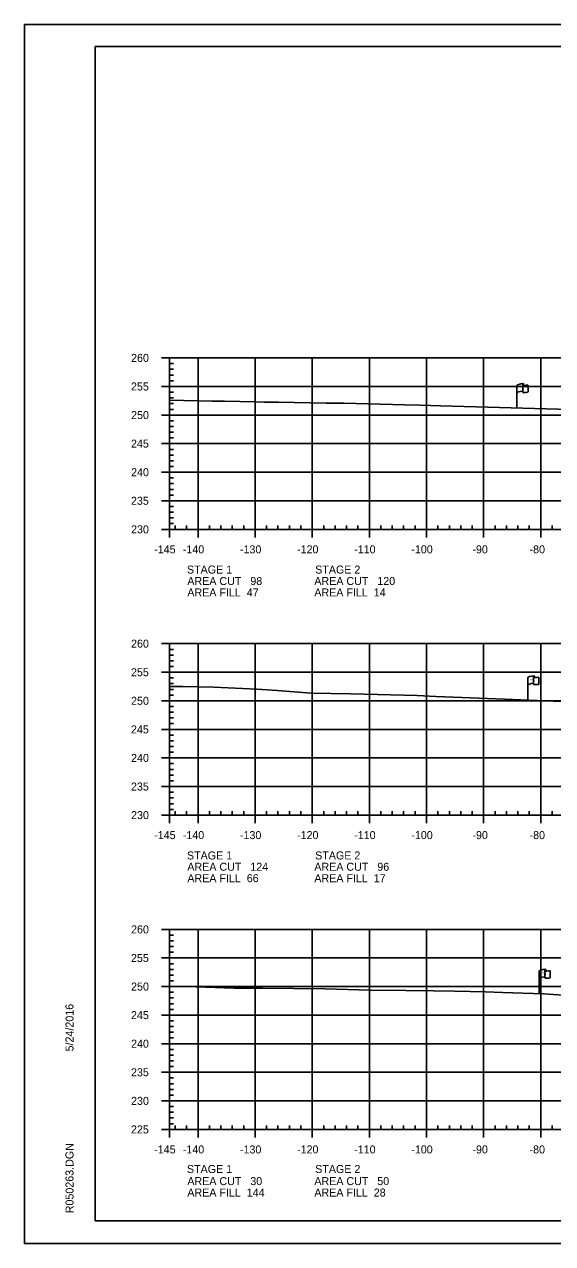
# Model space of a CAD drawing. Extents: x 1365647 to 1367999, y 387113 to 400173.
# Drawn here: x 1365723.7 to 1365816.2, y 396332.9 to 396546.3 of the extents above; entities that cross this region are included whole.
import ezdxf

# ---------------------------------------------------------------- set-up
doc = ezdxf.new("R2010")
doc.units = 0
for name, color, linetype in [('E_Existing ROW', 7, 'Continuous'), ('R_Axis', 7, 'Continuous'), ('R_Axis Annot', 7, 'Continuous'), ('R_Border', 7, 'Continuous'), ('R_Exist Surface', 7, 'Continuous'), ('R_Grid', 7, 'Continuous'), ('R_No Plot', 7, 'Continuous')]:
    doc.layers.add(name, color=color, linetype=linetype)

msp = doc.modelspace()

# ---------------------------------------------------------------- linework, layer by layer
at = {"layer": 'E_Existing ROW'}
for p, q in [((1365809.93, 396479.14), (1365809.93, 396483.09)), ((1365810.93, 396483.19), (1365810.93, 396483.17)), ((1365810.93, 396483.17), (1365810.93, 396481.95)), ((1365811.1, 396483.34), (1365811.1, 396483.1)), ((1365811.87, 396483.15), (1365811.87, 396481.91)), ((1365811.83, 396428.01), (1365811.83, 396431.96)), ((1365812.82, 396432.06), (1365812.82, 396432.04)), ((1365812.82, 396432.04), (1365812.82, 396430.82)), ((1365812.99, 396432.21), (1365812.99, 396431.97)), ((1365813.76, 396432.02), (1365813.76, 396430.78)), ((1365813.82, 396376.65), (1365813.82, 396380.6)), ((1365814.82, 396380.7), (1365814.82, 396380.68)), ((1365814.82, 396380.68), (1365814.82, 396379.46)), ((1365814.98, 396380.85), (1365814.98, 396380.61)), ((1365815.75, 396380.66), (1365815.75, 396379.42))]:
    msp.add_line(p, q, dxfattribs=at)
for centre, radius, start, end in [((1365811.01, 396483.19), 0.078, 88.6458, 274.2828), ((1365811.01, 396481.95), 0.0783, 180, 273.9564), ((1365811.02, 396483.34), 0.0783, 263.0712, 93.9564), ((1365812.9, 396432.06), 0.078, 88.6458, 274.2828), ((1365812.9, 396430.82), 0.0783, 180, 273.9564), ((1365812.91, 396432.21), 0.0783, 263.0712, 93.9564), ((1365814.89, 396380.7), 0.078, 88.6458, 274.2828), ((1365814.89, 396379.46), 0.0783, 180, 273.9564), ((1365814.9, 396380.85), 0.0783, 263.0712, 93.9564)]:
    msp.add_arc(centre, radius, start, end, dxfattribs=at)
for centre, major_axis, ratio, start_param, end_param in [((1365811.52, 396483.13), (-1.58, -0.04), 0.19887, 5.030368, 6.283185), ((1365811.51, 396481.82), (-1.58, -0.04), 0.19887, 5.083035, 6.194897), ((1365812.22, 396483.25), (-1.23, -0.13), 0.052933, 0.159456, 1.268315), ((1365812.22, 396482.01), (-1.23, -0.13), 0.052933, 0.159456, 1.268315), ((1365813.41, 396432.01), (-1.58, -0.04), 0.19887, 5.030368, 6.283185), ((1365813.4, 396430.69), (-1.58, -0.04), 0.19887, 5.083035, 6.194897), ((1365814.11, 396432.12), (-1.23, -0.13), 0.052933, 0.159456, 1.268315), ((1365814.11, 396430.88), (-1.23, -0.13), 0.052933, 0.159456, 1.268315), ((1365815.4, 396380.64), (-1.58, -0.04), 0.19887, 5.030368, 6.283185), ((1365815.4, 396379.33), (-1.58, -0.04), 0.19887, 5.083035, 6.194897), ((1365816.11, 396380.76), (-1.23, -0.13), 0.052933, 0.159456, 1.268315), ((1365816.11, 396379.52), (-1.23, -0.13), 0.052933, 0.159456, 1.268315)]:
    msp.add_ellipse(centre, major_axis=major_axis, ratio=ratio, start_param=start_param, end_param=end_param, dxfattribs=at)
at = {"layer": 'R_Axis'}
for p, q in [((1365747.69, 396487.91), (1365749.09, 396487.91)), ((1365749.09, 396457.91), (1365749.09, 396487.91)), ((1365749.09, 396486.91), (1365749.79, 396486.91)), ((1365749.09, 396485.91), (1365749.79, 396485.91)), ((1365749.09, 396484.91), (1365749.79, 396484.91)), ((1365749.09, 396483.91), (1365749.79, 396483.91)), ((1365747.69, 396482.91), (1365749.09, 396482.91)), ((1365749.09, 396481.91), (1365749.79, 396481.91)), ((1365749.09, 396480.91), (1365749.79, 396480.91)), ((1365749.09, 396479.91), (1365749.79, 396479.91)), ((1365747.69, 396477.91), (1365749.09, 396477.91)), ((1365749.09, 396478.91), (1365749.79, 396478.91)), ((1365749.09, 396476.91), (1365749.79, 396476.91)), ((1365749.09, 396475.91), (1365749.79, 396475.91)), ((1365749.09, 396474.91), (1365749.79, 396474.91)), ((1365749.09, 396473.91), (1365749.79, 396473.91)), ((1365747.69, 396472.91), (1365749.09, 396472.91)), ((1365749.09, 396471.91), (1365749.79, 396471.91)), ((1365749.09, 396470.91), (1365749.79, 396470.91)), ((1365749.09, 396469.91), (1365749.79, 396469.91)), ((1365749.09, 396468.91), (1365749.79, 396468.91)), ((1365747.69, 396467.91), (1365749.09, 396467.91)), ((1365749.09, 396466.91), (1365749.79, 396466.91)), ((1365749.09, 396465.91), (1365749.79, 396465.91)), ((1365749.09, 396464.91), (1365749.79, 396464.91)), ((1365747.69, 396462.91), (1365749.09, 396462.91)), ((1365749.09, 396463.91), (1365749.79, 396463.91)), ((1365749.09, 396461.91), (1365749.79, 396461.91)), ((1365749.09, 396460.91), (1365749.79, 396460.91)), ((1365749.09, 396459.91), (1365749.79, 396459.91)), ((1365749.09, 396458.91), (1365749.79, 396458.91)), ((1365749.09, 396457.91), (1365749.09, 396458.61)), ((1365750.09, 396457.91), (1365750.09, 396458.61)), ((1365752.09, 396457.91), (1365752.09, 396458.61)), ((1365756.09, 396457.91), (1365756.09, 396458.61)), ((1365758.09, 396457.91), (1365758.09, 396458.61)), ((1365760.09, 396457.91), (1365760.09, 396458.61)), ((1365762.09, 396457.91), (1365762.09, 396458.61)), ((1365766.09, 396457.91), (1365766.09, 396458.61)), ((1365768.09, 396457.91), (1365768.09, 396458.61)), ((1365770.09, 396457.91), (1365770.09, 396458.61)), ((1365772.09, 396457.91), (1365772.09, 396458.61)), ((1365776.09, 396457.91), (1365776.09, 396458.61)), ((1365778.09, 396457.91), (1365778.09, 396458.61)), ((1365780.09, 396457.91), (1365780.09, 396458.61)), ((1365782.09, 396457.91), (1365782.09, 396458.61)), ((1365786.09, 396457.91), (1365786.09, 396458.61)), ((1365788.09, 396457.91), (1365788.09, 396458.61)), ((1365790.09, 396457.91), (1365790.09, 396458.61)), ((1365792.09, 396457.91), (1365792.09, 396458.61)), ((1365796.09, 396457.91), (1365796.09, 396458.61)), ((1365798.09, 396457.91), (1365798.09, 396458.61)), ((1365800.09, 396457.91), (1365800.09, 396458.61)), ((1365802.09, 396457.91), (1365802.09, 396458.61)), ((1365806.09, 396457.91), (1365806.09, 396458.61)), ((1365808.09, 396457.91), (1365808.09, 396458.61)), ((1365810.09, 396457.91), (1365810.09, 396458.61)), ((1365812.09, 396457.91), (1365812.09, 396458.61)), ((1365816.09, 396457.91), (1365816.09, 396458.61)), ((1365747.69, 396457.91), (1365749.09, 396457.91)), ((1365749.09, 396457.91), (1366039.09, 396457.91)), ((1365749.09, 396456.51), (1365749.09, 396457.91)), ((1365754.09, 396456.51), (1365754.09, 396457.91)), ((1365764.09, 396456.51), (1365764.09, 396457.91)), ((1365774.09, 396456.51), (1365774.09, 396457.91)), ((1365784.09, 396456.51), (1365784.09, 396457.91)), ((1365794.09, 396456.51), (1365794.09, 396457.91)), ((1365804.09, 396456.51), (1365804.09, 396457.91)), ((1365814.09, 396456.51), (1365814.09, 396457.91)), ((1365747.69, 396437.91), (1365749.09, 396437.91)), ((1365749.09, 396407.91), (1365749.09, 396437.91)), ((1365749.09, 396436.91), (1365749.79, 396436.91)), ((1365749.09, 396435.91), (1365749.79, 396435.91)), ((1365749.09, 396434.91), (1365749.79, 396434.91)), ((1365747.69, 396432.91), (1365749.09, 396432.91)), ((1365749.09, 396433.91), (1365749.79, 396433.91)), ((1365749.09, 396431.91), (1365749.79, 396431.91)), ((1365749.09, 396430.91), (1365749.79, 396430.91)), ((1365749.09, 396429.91), (1365749.79, 396429.91)), ((1365749.09, 396428.91), (1365749.79, 396428.91)), ((1365747.69, 396427.91), (1365749.09, 396427.91)), ((1365749.09, 396426.91), (1365749.79, 396426.91)), ((1365749.09, 396425.91), (1365749.79, 396425.91)), ((1365749.09, 396424.91), (1365749.79, 396424.91)), ((1365747.69, 396422.91), (1365749.09, 396422.91)), ((1365749.09, 396423.91), (1365749.79, 396423.91)), ((1365749.09, 396421.91), (1365749.79, 396421.91)), ((1365749.09, 396420.91), (1365749.79, 396420.91)), ((1365749.09, 396419.91), (1365749.79, 396419.91)), ((1365747.69, 396417.91), (1365749.09, 396417.91)), ((1365749.09, 396418.91), (1365749.79, 396418.91)), ((1365749.09, 396416.91), (1365749.79, 396416.91)), ((1365749.09, 396415.91), (1365749.79, 396415.91)), ((1365749.09, 396414.91), (1365749.79, 396414.91)), ((1365749.09, 396413.91), (1365749.79, 396413.91)), ((1365747.69, 396412.91), (1365749.09, 396412.91)), ((1365749.09, 396411.91), (1365749.79, 396411.91)), ((1365749.09, 396410.91), (1365749.79, 396410.91)), ((1365749.09, 396409.91), (1365749.79, 396409.91)), ((1365747.69, 396407.91), (1365749.09, 396407.91)), ((1365749.09, 396408.91), (1365749.79, 396408.91)), ((1365749.09, 396407.91), (1365749.09, 396408.61)), ((1365749.09, 396407.91), (1366039.09, 396407.91)), ((1365749.09, 396406.51), (1365749.09, 396407.91)), ((1365750.09, 396407.91), (1365750.09, 396408.61)), ((1365752.09, 396407.91), (1365752.09, 396408.61)), ((1365754.09, 396406.51), (1365754.09, 396407.91)), ((1365756.09, 396407.91), (1365756.09, 396408.61)), ((1365758.09, 396407.91), (1365758.09, 396408.61)), ((1365760.09, 396407.91), (1365760.09, 396408.61)), ((1365762.09, 396407.91), (1365762.09, 396408.61)), ((1365764.09, 396406.51), (1365764.09, 396407.91)), ((1365766.09, 396407.91), (1365766.09, 396408.61)), ((1365768.09, 396407.91), (1365768.09, 396408.61)), ((1365770.09, 396407.91), (1365770.09, 396408.61)), ((1365772.09, 396407.91), (1365772.09, 396408.61)), ((1365774.09, 396406.51), (1365774.09, 396407.91)), ((1365776.09, 396407.91), (1365776.09, 396408.61)), ((1365778.09, 396407.91), (1365778.09, 396408.61)), ((1365780.09, 396407.91), (1365780.09, 396408.61)), ((1365782.09, 396407.91), (1365782.09, 396408.61)), ((1365784.09, 396406.51), (1365784.09, 396407.91)), ((1365786.09, 396407.91), (1365786.09, 396408.61)), ((1365788.09, 396407.91), (1365788.09, 396408.61)), ((1365790.09, 396407.91), (1365790.09, 396408.61)), ((1365792.09, 396407.91), (1365792.09, 396408.61)), ((1365794.09, 396406.51), (1365794.09, 396407.91)), ((1365796.09, 396407.91), (1365796.09, 396408.61)), ((1365798.09, 396407.91), (1365798.09, 396408.61)), ((1365800.09, 396407.91), (1365800.09, 396408.61)), ((1365802.09, 396407.91), (1365802.09, 396408.61)), ((1365804.09, 396406.51), (1365804.09, 396407.91)), ((1365806.09, 396407.91), (1365806.09, 396408.61)), ((1365808.09, 396407.91), (1365808.09, 396408.61)), ((1365810.09, 396407.91), (1365810.09, 396408.61)), ((1365812.09, 396407.91), (1365812.09, 396408.61)), ((1365814.09, 396406.51), (1365814.09, 396407.91)), ((1365816.09, 396407.91), (1365816.09, 396408.61)), ((1365747.69, 396387.91), (1365749.09, 396387.91)), ((1365749.09, 396352.91), (1365749.09, 396387.91)), ((1365749.09, 396386.91), (1365749.79, 396386.91)), ((1365749.09, 396385.91), (1365749.79, 396385.91)), ((1365749.09, 396384.91), (1365749.79, 396384.91)), ((1365749.09, 396383.91), (1365749.79, 396383.91)), ((1365747.69, 396382.91), (1365749.09, 396382.91)), ((1365749.09, 396381.91), (1365749.79, 396381.91)), ((1365749.09, 396380.91), (1365749.79, 396380.91)), ((1365749.09, 396379.91), (1365749.79, 396379.91)), ((1365747.69, 396377.91), (1365749.09, 396377.91)), ((1365749.09, 396378.91), (1365749.79, 396378.91)), ((1365749.09, 396376.91), (1365749.79, 396376.91)), ((1365749.09, 396375.91), (1365749.79, 396375.91)), ((1365749.09, 396374.91), (1365749.79, 396374.91)), ((1365747.69, 396372.91), (1365749.09, 396372.91)), ((1365749.09, 396373.91), (1365749.79, 396373.91)), ((1365749.09, 396371.91), (1365749.79, 396371.91)), ((1365749.09, 396370.91), (1365749.79, 396370.91)), ((1365749.09, 396369.91), (1365749.79, 396369.91)), ((1365749.09, 396368.91), (1365749.79, 396368.91)), ((1365747.69, 396367.91), (1365749.09, 396367.91)), ((1365749.09, 396366.91), (1365749.79, 396366.91)), ((1365749.09, 396365.91), (1365749.79, 396365.91)), ((1365749.09, 396364.91), (1365749.79, 396364.91)), ((1365747.69, 396362.91), (1365749.09, 396362.91)), ((1365749.09, 396363.91), (1365749.79, 396363.91)), ((1365749.09, 396361.91), (1365749.79, 396361.91)), ((1365749.09, 396360.91), (1365749.79, 396360.91)), ((1365747.69, 396357.91), (1365749.09, 396357.91)), ((1365749.09, 396359.91), (1365749.79, 396359.91)), ((1365749.09, 396358.91), (1365749.79, 396358.91)), ((1365749.09, 396356.91), (1365749.79, 396356.91)), ((1365749.09, 396355.91), (1365749.79, 396355.91)), ((1365749.09, 396354.91), (1365749.79, 396354.91)), ((1365749.09, 396353.91), (1365749.79, 396353.91)), ((1365749.09, 396352.91), (1365749.09, 396353.61)), ((1365750.09, 396352.91), (1365750.09, 396353.61)), ((1365752.09, 396352.91), (1365752.09, 396353.61)), ((1365756.09, 396352.91), (1365756.09, 396353.61)), ((1365758.09, 396352.91), (1365758.09, 396353.61)), ((1365760.09, 396352.91), (1365760.09, 396353.61)), ((1365762.09, 396352.91), (1365762.09, 396353.61)), ((1365766.09, 396352.91), (1365766.09, 396353.61)), ((1365768.09, 396352.91), (1365768.09, 396353.61)), ((1365770.09, 396352.91), (1365770.09, 396353.61)), ((1365772.09, 396352.91), (1365772.09, 396353.61)), ((1365776.09, 396352.91), (1365776.09, 396353.61)), ((1365778.09, 396352.91), (1365778.09, 396353.61)), ((1365780.09, 396352.91), (1365780.09, 396353.61)), ((1365782.09, 396352.91), (1365782.09, 396353.61)), ((1365786.09, 396352.91), (1365786.09, 396353.61)), ((1365788.09, 396352.91), (1365788.09, 396353.61)), ((1365790.09, 396352.91), (1365790.09, 396353.61)), ((1365792.09, 396352.91), (1365792.09, 396353.61)), ((1365796.09, 396352.91), (1365796.09, 396353.61)), ((1365798.09, 396352.91), (1365798.09, 396353.61)), ((1365800.09, 396352.91), (1365800.09, 396353.61)), ((1365802.09, 396352.91), (1365802.09, 396353.61)), ((1365806.09, 396352.91), (1365806.09, 396353.61)), ((1365808.09, 396352.91), (1365808.09, 396353.61)), ((1365810.09, 396352.91), (1365810.09, 396353.61)), ((1365812.09, 396352.91), (1365812.09, 396353.61)), ((1365816.09, 396352.91), (1365816.09, 396353.61)), ((1365747.69, 396352.91), (1365749.09, 396352.91)), ((1365749.09, 396352.91), (1366039.09, 396352.91)), ((1365749.09, 396351.51), (1365749.09, 396352.91)), ((1365754.09, 396351.51), (1365754.09, 396352.91)), ((1365764.09, 396351.51), (1365764.09, 396352.91)), ((1365774.09, 396351.51), (1365774.09, 396352.91)), ((1365784.09, 396351.51), (1365784.09, 396352.91)), ((1365794.09, 396351.51), (1365794.09, 396352.91)), ((1365804.09, 396351.51), (1365804.09, 396352.91)), ((1365814.09, 396351.51), (1365814.09, 396352.91))]:
    msp.add_line(p, q, dxfattribs=at)
at = {"layer": 'R_Border'}
for p, q in [((1365736.09, 396542.37), (1366052.27, 396542.37)), ((1365736.09, 396336.91), (1365736.09, 396542.37)), ((1365736.09, 396336.91), (1365736.09, 396336.91)), ((1366052.27, 396336.91), (1365736.09, 396336.91))]:
    msp.add_line(p, q, dxfattribs=at)
at = {"layer": 'R_Exist Surface'}
for points in [[(1365749.09, 396480.54), (1365756.52, 396480.36), (1365758.74, 396480.31), (1365764.11, 396480.22), (1365765.71, 396480.19), (1365768.12, 396480.16), (1365776.55, 396480.01), (1365779.64, 396479.98), (1365790.23, 396479.68), (1365792.99, 396479.65), (1365796.61, 396479.5), (1365823.27, 396478.78)], [(1365749.09, 396430.44), (1365751.45, 396430.4), (1365756.87, 396430.28), (1365764.39, 396429.96), (1365767.92, 396429.73), (1365773.89, 396429.26), (1365780.83, 396429.1), (1365792.44, 396428.84), (1365795.73, 396428.69), (1365806.27, 396428.23), (1365823.53, 396427.56)], [(1365749.09, 396377.99), (1365753.68, 396377.85), (1365760.39, 396377.65), (1365765.37, 396377.61), (1365776.33, 396377.5), (1365784.23, 396377.3), (1365790.5, 396377.23), (1365795.34, 396377.15), (1365799, 396377.11), (1365804.43, 396376.99), (1365807.37, 396376.88), (1365814.57, 396376.62), (1365828.35, 396375.73)]]:
    msp.add_lwpolyline(points, dxfattribs=at)
at = {"layer": 'R_Grid'}
for p, q in [((1365749.09, 396487.91), (1366039.09, 396487.91)), ((1365749.09, 396457.91), (1365749.09, 396487.91)), ((1365754.09, 396457.91), (1365754.09, 396487.91)), ((1365764.09, 396457.91), (1365764.09, 396487.91)), ((1365774.09, 396457.91), (1365774.09, 396487.91)), ((1365784.09, 396457.91), (1365784.09, 396487.91)), ((1365794.09, 396457.91), (1365794.09, 396487.91)), ((1365804.09, 396457.91), (1365804.09, 396487.91)), ((1365814.09, 396457.91), (1365814.09, 396487.91)), ((1365749.09, 396482.91), (1366039.09, 396482.91)), ((1365749.09, 396477.91), (1366039.09, 396477.91)), ((1365749.09, 396472.91), (1366039.09, 396472.91)), ((1365749.09, 396467.91), (1366039.09, 396467.91)), ((1365749.09, 396462.91), (1366039.09, 396462.91)), ((1365749.09, 396457.91), (1366039.09, 396457.91)), ((1365749.09, 396437.91), (1366039.09, 396437.91)), ((1365749.09, 396407.91), (1365749.09, 396437.91)), ((1365754.09, 396407.91), (1365754.09, 396437.91)), ((1365764.09, 396407.91), (1365764.09, 396437.91)), ((1365774.09, 396407.91), (1365774.09, 396437.91)), ((1365784.09, 396407.91), (1365784.09, 396437.91)), ((1365794.09, 396407.91), (1365794.09, 396437.91)), ((1365804.09, 396407.91), (1365804.09, 396437.91)), ((1365814.09, 396407.91), (1365814.09, 396437.91)), ((1365749.09, 396432.91), (1366039.09, 396432.91)), ((1365749.09, 396427.91), (1366039.09, 396427.91)), ((1365749.09, 396422.91), (1366039.09, 396422.91)), ((1365749.09, 396417.91), (1366039.09, 396417.91)), ((1365749.09, 396412.91), (1366039.09, 396412.91)), ((1365749.09, 396407.91), (1366039.09, 396407.91)), ((1365749.09, 396387.91), (1366039.09, 396387.91)), ((1365749.09, 396352.91), (1365749.09, 396387.91)), ((1365754.09, 396352.91), (1365754.09, 396387.91)), ((1365764.09, 396352.91), (1365764.09, 396387.91)), ((1365774.09, 396352.91), (1365774.09, 396387.91)), ((1365784.09, 396352.91), (1365784.09, 396387.91)), ((1365794.09, 396352.91), (1365794.09, 396387.91)), ((1365804.09, 396352.91), (1365804.09, 396387.91)), ((1365814.09, 396352.91), (1365814.09, 396387.91)), ((1365749.09, 396382.91), (1366039.09, 396382.91)), ((1365749.09, 396377.91), (1366039.09, 396377.91)), ((1365749.09, 396372.91), (1366039.09, 396372.91)), ((1365749.09, 396367.91), (1366039.09, 396367.91)), ((1365749.09, 396362.91), (1366039.09, 396362.91)), ((1365749.09, 396357.91), (1366039.09, 396357.91)), ((1365749.09, 396352.91), (1366039.09, 396352.91))]:
    msp.add_line(p, q, dxfattribs=at)
at = {"layer": 'R_No Plot'}
for p, q in [((1365723.69, 396546.27), (1366057.03, 396546.27)), ((1365723.69, 396332.93), (1366057.03, 396332.93))]:
    msp.add_line(p, q, dxfattribs=at)
msp.add_lwpolyline([(1365723.69, 396546.27), (1366057.03, 396546.27), (1366057.03, 396332.93), (1365723.69, 396332.93)], close=True, dxfattribs=at)

# ---------------------------------------------------------------- texts
at = {"layer": 'E_Existing ROW'}
for s, height, rotation, p in [('R ', 0.2, 9.9884, (1365810.45, 396482.59)), (' O', 0.2, 9.9884, (1365810.6, 396482.64)), ('W', 0.2, 351.1788, (1365810.93, 396482.47)), ('DWB 11-9-07', 0.001, 90, (1365811.1, 396483.1)), ('DWB 11-9-07', 0.001, 5.0717, (1365811.85, 396481.91)), ('DWB 11-9-07', 0.001, 90, (1365809.93, 396479.14)), ('R ', 0.2, 9.9884, (1365812.34, 396431.46)), (' O', 0.2, 9.9884, (1365812.49, 396431.51)), ('W', 0.2, 351.1788, (1365812.82, 396431.34)), ('DWB 11-9-07', 0.001, 90, (1365812.99, 396431.97)), ('DWB 11-9-07', 0.001, 5.0717, (1365813.75, 396430.78)), ('DWB 11-9-07', 0.001, 90, (1365811.82, 396428.01)), ('R ', 0.2, 9.9884, (1365814.34, 396380.1)), (' O', 0.2, 9.9884, (1365814.48, 396380.15)), ('W', 0.2, 351.1788, (1365814.81, 396379.98)), ('DWB 11-9-07', 0.001, 90, (1365814.98, 396380.61)), ('DWB 11-9-07', 0.001, 5.0717, (1365815.74, 396379.42)), ('DWB 11-9-07', 0.001, 90, (1365813.82, 396376.65))]:
    msp.add_text(s, height=height, rotation=rotation, dxfattribs=at).set_placement(p)
at = {"layer": 'R_Axis Annot'}
for s, p in [('260', (1365742.37, 396487.21)), ('255', (1365742.35, 396482.21)), ('250', (1365742.37, 396477.21)), ('245', (1365742.35, 396472.21)), ('240', (1365742.37, 396467.21)), ('235', (1365742.35, 396462.21)), ('230', (1365742.37, 396457.21)), ('-145', (1365746.42, 396453.71)), ('-140', (1365751.43, 396453.71)), ('-130', (1365761.43, 396453.71)), ('-120', (1365771.43, 396453.71)), ('-110', (1365781.43, 396453.71)), ('-100', (1365791.43, 396453.71)), ('-90', (1365802.13, 396453.71)), ('-80', (1365812.13, 396453.71)), ('AREA CUT   98', (1365752.22, 396448.17)), ('STAGE 1', (1365752.15, 396450.17)), ('AREA CUT   120', (1365774.45, 396448.17)), ('STAGE 2', (1365774.6, 396450.17)), ('AREA FILL  47', (1365752.22, 396446.17)), ('AREA FILL  14', (1365774.45, 396446.17)), ('260', (1365742.37, 396437.21)), ('255', (1365742.35, 396432.21)), ('250', (1365742.37, 396427.21)), ('245', (1365742.35, 396422.21)), ('240', (1365742.37, 396417.21)), ('235', (1365742.35, 396412.21)), ('230', (1365742.37, 396407.21)), ('-145', (1365746.42, 396403.71)), ('-140', (1365751.43, 396403.71)), ('-130', (1365761.43, 396403.71)), ('-120', (1365771.43, 396403.71)), ('-110', (1365781.43, 396403.71)), ('-100', (1365791.43, 396403.71)), ('-90', (1365802.13, 396403.71)), ('-80', (1365812.13, 396403.71)), ('STAGE 1', (1365752.15, 396400.15)), ('STAGE 2', (1365774.6, 396400.15)), ('AREA CUT   124', (1365752.22, 396398.17)), ('AREA CUT   96', (1365774.45, 396398.17)), ('AREA FILL  66', (1365752.22, 396396.17)), ('AREA FILL  17', (1365774.45, 396396.17)), ('260', (1365742.37, 396387.21)), ('255', (1365742.35, 396382.21)), ('250', (1365742.37, 396377.21)), ('245', (1365742.35, 396372.21)), ('240', (1365742.37, 396367.21)), ('235', (1365742.35, 396362.21)), ('230', (1365742.37, 396357.21)), ('225', (1365742.35, 396352.21)), ('-145', (1365746.42, 396348.71)), ('-140', (1365751.43, 396348.71)), ('-130', (1365761.43, 396348.71)), ('-120', (1365771.43, 396348.71)), ('-110', (1365781.43, 396348.71)), ('-100', (1365791.43, 396348.71)), ('-90', (1365802.13, 396348.71)), ('-80', (1365812.13, 396348.71)), ('STAGE 1', (1365752.15, 396345.28)), ('STAGE 2', (1365774.6, 396345.28)), ('AREA CUT   30', (1365752.22, 396343.17)), ('AREA CUT   50', (1365774.45, 396343.17)), ('AREA FILL  144', (1365752.22, 396341.17)), ('AREA FILL  28', (1365774.45, 396341.17))]:
    msp.add_text(s, height=1.4, dxfattribs=at).set_placement(p)
at = {"layer": 'R_Border'}
for s, p in [('5/24/2016', (1365732.29, 396366.56)), ('R050263.DGN', (1365732.29, 396338.24))]:
    msp.add_text(s, height=1.4, rotation=90, dxfattribs=at).set_placement(p)

doc.saveas('drawing.dxf')
